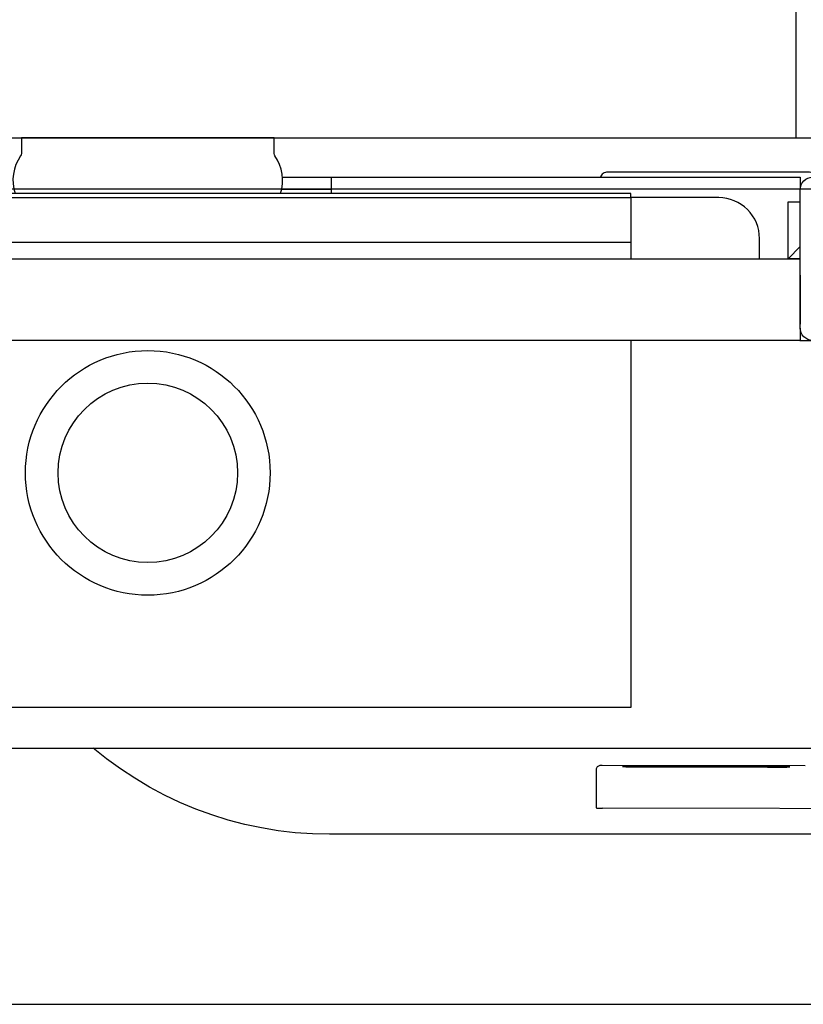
# Model space of a CAD drawing. Header units: millimetres. Extents: x 28600 to 181045, y -399112 to -163690.
# Tile 402 of 482: x 74038 to 74057, y -194640 to -194615. Entities that reach past the tile are written whole.
import ezdxf

# ---------------------------------------------------------------- set-up
doc = ezdxf.new("R2010")
doc.units = ezdxf.units.MM
doc.layers.get('0').update_dxf_attribs({"color": 8})
for name, color, linetype in [('!! 0_ Istn-sciany', 8, 'Continuous'), ('!! 2 ZABUDOWA GK-MDF', 8, 'Continuous'), ('!! 2_wypos-sanitarne', 8, 'Continuous')]:
    doc.layers.add(name, color=color, linetype=linetype)
doc.layers.add('!!_@ wypos sanit nd', color=8, linetype='Continuous', plot=False)

# ---------------------------------------------------------------- blocks, each defined once
blk = doc.blocks.new('A$C164C2DE0')
for p, q in [((0, 15.897), (0, -15.897)), ((0, -15.897), (6.9, -15.897))]:
    blk.add_line(p, q)
blk = doc.blocks.new('A$Cff2eaf8b')
for points in [[(-0.18941, 0.08863), (-0.04454, 0.08863), (-0.04035, 0.08853), (-0.03617, 0.08824), (-0.032, 0.08775), (-0.02786, 0.08707), (-0.02376, 0.08619), (-0.0197, 0.08513), (-0.0157, 0.08388), (-0.01176, 0.08244), (-0.00789, 0.08082), (-0.0041, 0.07902), (-0.0004, 0.07705), (0.0032, 0.0749), (0.0067, 0.0726), (0.01009, 0.07012), (0.01337, 0.0675)], [(-0.19839, 0.08237), (-0.11148, 0.08219)], [(-0.16124, 0.07188), (-0.11145, 0.07178), (-0.11127, 0.07178), (-0.11111, 0.07178), (-0.111, 0.07178), (-0.11083, 0.07179), (-0.11065, 0.07183), (-0.11049, 0.0719), (-0.11033, 0.072), (-0.1102, 0.07212), (-0.11009, 0.07227), (-0.11001, 0.07243), (-0.10996, 0.07261), (-0.10995, 0.07279), (-0.10997, 0.08178), (-0.10998, 0.08217)], [(-0.12195, 0.07209), (-0.15195, 0.07215)], [(-0.15195, 0.07205), (-0.12195, 0.07199)], [(0.16493, 0.0675), (-0.16477, 0.0675)], [(-0.11847, -0.0325), (-0.11847, 0.0575), (0.11153, 0.0575), (0.11153, -0.0325)], [(-0.16, -0.0355), (-0.16, -0.0325), (0.16, -0.0325), (0.16, -0.0355)], [(-0.16, -0.0485), (-0.16, -0.0365)], [(0.16, -0.0555), (0.157, -0.0525), (0.16, -0.0525), (-0.16, -0.0525), (-0.157, -0.0525), (-0.16, -0.0555)], [(-0.157, -0.0525), (-0.157, -0.0665), (-0.16, -0.0665)], [(0.10602, -0.0525), (0.10602, -0.05658), (-0.11847, -0.05658)], [(-0.03305, -0.0725), (-0.16, -0.0725), (-0.16, -0.0695)], [(-0.045, -0.0725), (-0.045, -0.0685)], [(-0.045, -0.0695), (-0.03283, -0.0695)]]:
    blk.add_lwpolyline(points)
for points in [[(-0.15993, -0.0325), (-0.17249, -0.0325, 0.405519), (-0.172, -0.032), (-0.172, -0.0313, 0.414214), (-0.1725, -0.0308), (-0.1875, -0.0308, 0.414214), (-0.188, -0.0313), (-0.188, -0.032, 0.405519), (-0.18751, -0.0325), (-0.19, -0.0325, -0.414214), (-0.2, -0.0225), (-0.2, 0.0575, -0.266001), (-0.19506, 0.06612)], [(-0.15, -0.0525), (-0.15, -0.0575, 0.414214), (-0.14, -0.0675), (-0.11847, -0.0675), (-0.11847, -0.0525)], [(-0.04, -0.0685), (-0.03255, -0.0685, 0.236962), (-0.03118, -0.07775, -0.154353), (-0.031, -0.07832), (-0.031, -0.08218), (0.031, -0.08218), (0.031, -0.07832, -0.154353), (0.03118, -0.07775, 0.236962), (0.03255, -0.0685), (0.04, -0.0685)], [(-0.1633, -0.0727, 0.412536), (-0.1623, -0.0737), (-0.11251, -0.0737), (-0.11222, -0.07367), (-0.11194, -0.07358), (-0.11168, -0.07345), (-0.11145, -0.07326), (-0.11126, -0.07304), (-0.11112, -0.07278), (-0.11104, -0.0725)]]:
    blk.add_lwpolyline(points, format="xyb")
blk.add_lwpolyline([(-0.2, -0.0695), (-0.2, -0.0355, -0.414214), (-0.197, -0.0325), (-0.163, -0.0325, -0.414214), (-0.16, -0.0355), (-0.16, -0.0695, -0.414214), (-0.163, -0.0725), (-0.197, -0.0725, -0.414214)], format="xyb", close=True)
blk.add_lwpolyline([(-0.11847, -0.0685), (0.11153, -0.0685), (0.11153, -0.0675), (-0.11847, -0.0675)], close=True)
for radius in [0.03, 0.022]:
    blk.add_circle((0, 0), radius)
for centre, major_axis, start_param, end_param in [((-0.11148, 0.08218), (-0.0015, 0), 3.141878, 4.712682), ((-0.15195, 0.0721), (0.0055, -0.00001), 1.571085, 4.712678), ((-0.12195, 0.07204), (0.0055, -0.00001), 4.712678, 7.854271)]:
    blk.add_ellipse(centre, major_axis=major_axis, ratio=0.008726, start_param=start_param, end_param=end_param)

msp = doc.modelspace()

# ---------------------------------------------------------------- linework, layer by layer
at = {"layer": '!! 0_ Istn-sciany'}
msp.add_lwpolyline([(73814.42327, -194639.5883), (74092.42327, -194639.5883)], dxfattribs=at)
at = {"layer": '!! 2 ZABUDOWA GK-MDF'}
for points in [[(73782.42327, -194618.3383), (74092.42327, -194618.3383)], [(73782.42327, -194619.5883), (74092.42327, -194619.5883)]]:
    msp.add_lwpolyline(points, dxfattribs=at)
msp.add_lwpolyline([(73990.42327, -194619.5883), (74092.42327, -194619.5883)])

# ---------------------------------------------------------------- block references
at = {"layer": '!! 2_wypos-sanitarne', "rotation": 90}
msp.add_blockref('A$C164C2DE0', (74041.42327, -194618.3383), dxfattribs=at)
at = {"layer": '!!_@ wypos sanit nd', "xscale": 100, "yscale": 100, "zscale": 100, "rotation": 180}
msp.add_blockref('A$Cff2eaf8b', (74041.42327, -194626.5563), dxfattribs=at)

doc.saveas('drawing.dxf')
